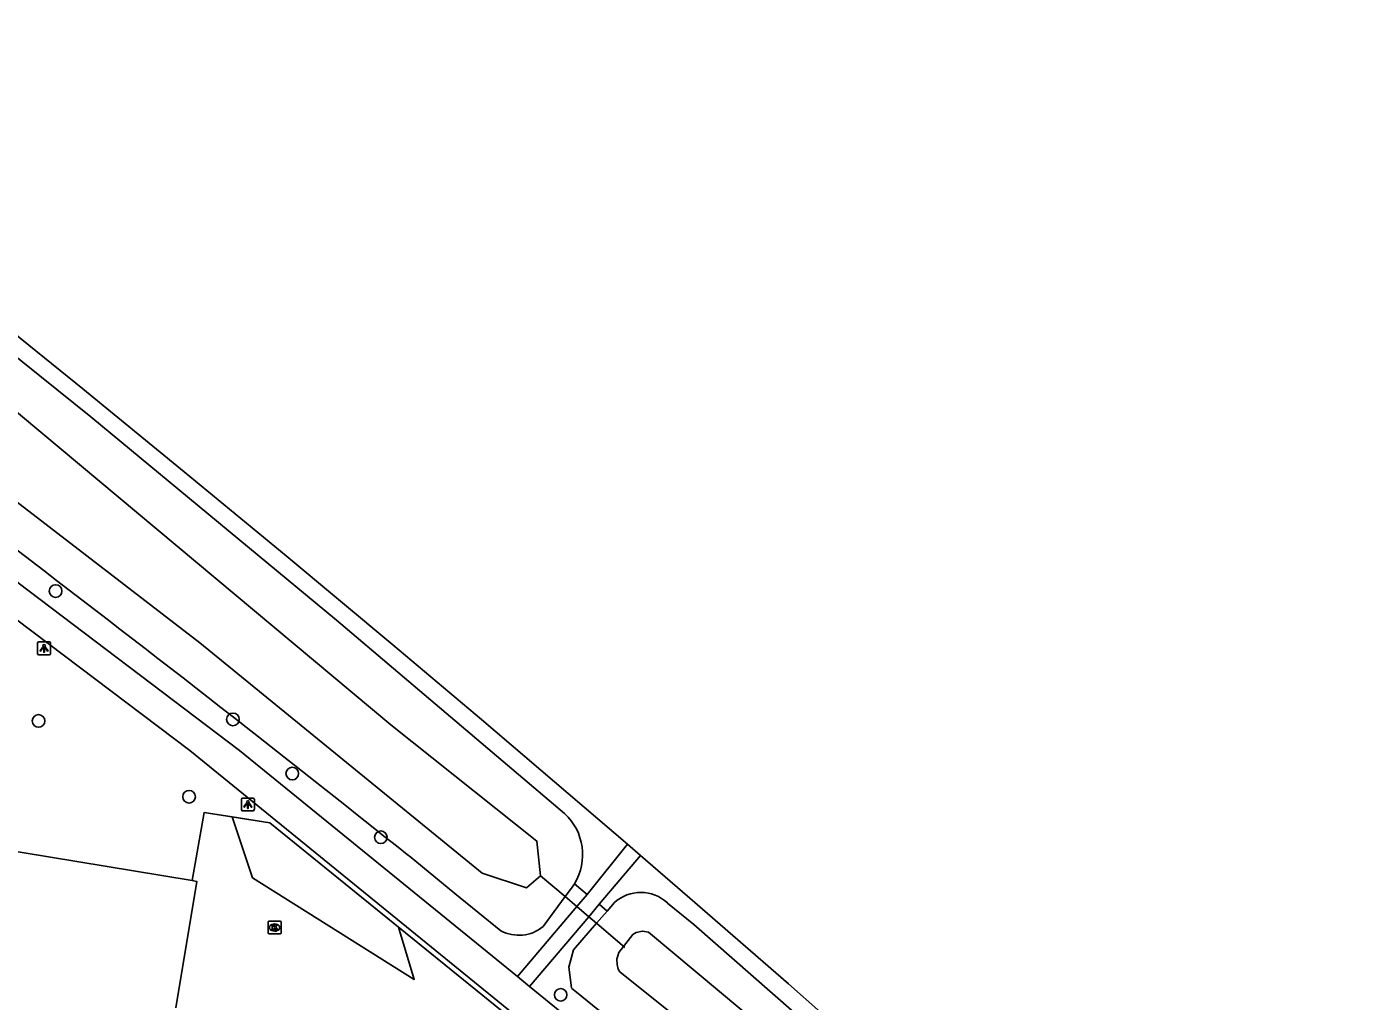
# Model space of a CAD drawing. Extents: x 163686 to 164493, y 382719 to 383870.
# Drawn here: x 164374.5 to 164477.8, y 383480.6 to 383556.1 of the extents above; entities that cross this region are included whole.
import ezdxf

# ---------------------------------------------------------------- set-up
doc = ezdxf.new("R2010")
doc.units = 0
for name, color, linetype in [('IMGEO_Boom', 7, 'Continuous'), ('IMGEO_Duiker', 7, 'Continuous'), ('IMGEO_Geluidsscherm', 7, 'Continuous'), ('IMGEO_Groenvoorziening', 7, 'Continuous'), ('IMGEO_Hek', 7, 'Continuous'), ('IMGEO_Kolk', 7, 'Continuous'), ('IMGEO_Lichtpunt', 7, 'Continuous'), ('IMGEO_Pand', 7, 'Continuous'), ('IMGEO_Parkeervlak_open', 7, 'Continuous'), ('IMGEO_Rijbaan_lokaal_open', 7, 'Continuous'), ('IMGEO_Spoorbaan_halfverhard', 7, 'Continuous'), ('IMGEO_Voetpad_halfverhard', 7, 'Continuous'), ('IMGEO_Waterloop', 7, 'Continuous')]:
    doc.layers.add(name, color=color, linetype=linetype)

msp = doc.modelspace()

# ---------------------------------------------------------------- linework, layer by layer
at = {"layer": 'IMGEO_Boom'}
for centre in [(164376.76, 383512.37), (164375.44, 383502.3), (164390.52, 383502.42), (164395.12, 383498.22), (164387.12, 383496.42), (164401.99, 383493.28), (164415.94, 383481.06)]:
    msp.add_circle(centre, 0.489, dxfattribs=at)
at = {"layer": 'IMGEO_Duiker'}
msp.add_lwpolyline([(164414.38, 383490.3), (164416.29, 383488.68), (164417.2, 383487.9), (164418.12, 383487.12), (164418.72, 383486.61), (164420.91, 383484.74)], dxfattribs=at)
at = {"layer": 'IMGEO_Geluidsscherm'}
msp.add_lwpolyline([(164367.36, 383537.33), (164378.88, 383528.04), (164386.73, 383521.61), (164394.65, 383515.09), (164402.92, 383508.19), (164409.81, 383502.4), (164421.12, 383492.75), (164422.14, 383491.86), (164426.35, 383488.23), (164433.6, 383481.91), (164441.13, 383475.24), (164448.4, 383468.55), (164456.13, 383461.45), (164461.43, 383456.79), (164463.23, 383455.29), (164467.12, 383451.86), (164471.94, 383447.47), (164473.82, 383445.77)], dxfattribs=at)
at = {"layer": 'IMGEO_Groenvoorziening'}
for points in [[(164340.5, 383550.03), (164340.88, 383550.44), (164342.13, 383551.82), (164344.67, 383552.15), (164346.38, 383551.72), (164348.59, 383550.5), (164362.21, 383539.76), (164379.49, 383525.89), (164398.54, 383510.11), (164416.24, 383495.12)], [(164404.18, 383491.83), (164407.74, 383488.93), (164411.31, 383486.03)], [(164414.57, 383486.36), (164416.29, 383488.68), (164416.85, 383489.44), (164417.01, 383489.68)], [(164417.01, 383489.68), (164418, 383488.85)], [(164418.93, 383488.08), (164419.55, 383487.56)], [(164420.11, 383488.21), (164419.55, 383487.56)], [(164466.8, 383450.4), (164464.55, 383452.25), (164464.54, 383452.26), (164462.44, 383454.16), (164462.25, 383454.35), (164462.12, 383454.47), (164461.98, 383454.58), (164461.59, 383454.94), (164443.09, 383471.76), (164426.27, 383486.52), (164424.23, 383488.18)], [(164419.55, 383487.56), (164418.72, 383486.61), (164416.94, 383484.54), (164416.58, 383483.2), (164416.77, 383481.59)]]:
    msp.add_lwpolyline(points, dxfattribs=at)
for centre, radius, start, end in [((163335.45, 382153.2), 1712.92, 51.39726, 52.72349), ((164413.29, 383491.93), 4.35, 328.8223, 47.1636), ((164422.15, 383485.95), 3.05, 47.0968, 132.096), ((164412.69, 383488.64), 2.96, 242.139, 309.4143), ((166747.25, 386348.64), 3694.74, 230.89421, 231.41413)]:
    msp.add_arc(centre, radius, start, end, dxfattribs=at)
at = {"layer": 'IMGEO_Hek'}
msp.add_lwpolyline([(164387.35, 383489.92), (164388.28, 383495.19), (164393.37, 383494.4), (164412.35, 383479.03)], dxfattribs=at)
at = {"layer": 'IMGEO_Kolk'}
for p, q in [((164393.25, 383485.85), (164393.25, 383486.71)), ((164393.33, 383486.78), (164394.18, 383486.78)), ((164394.25, 383486.71), (164394.25, 383485.85)), ((164394.18, 383485.78), (164393.33, 383485.78)), ((164393.74, 383486.56), (164393.77, 383486.56)), ((164393.76, 383486), (164393.74, 383486))]:
    msp.add_line(p, q, dxfattribs=at)
for points in [[(164393.25, 383485.85), (164393.25, 383486.71)], [(164393.33, 383486.78), (164394.18, 383486.78)], [(164394.25, 383486.71), (164394.25, 383485.85)], [(164394.18, 383485.78), (164393.33, 383485.78)], [(164393.57, 383486.48), (164393.7, 383486.48), (164393.7, 383486.33), (164393.83, 383486.48), (164393.99, 383486.48), (164393.84, 383486.33), (164394, 383486.08), (164393.84, 383486.08), (164393.76, 383486.24), (164393.7, 383486.18), (164393.7, 383486.08), (164393.57, 383486.08), (164393.57, 383486.48)]]:
    msp.add_lwpolyline(points, dxfattribs=at)
for centre, start, end in [((164393.33, 383486.7), 91.552, 178.448), ((164393.33, 383486.7), 91.552, 178.448), ((164394.18, 383486.7), 1.552, 88.448), ((164394.18, 383486.7), 1.552, 88.448), ((164393.33, 383485.86), 181.552, 268.448), ((164393.33, 383485.86), 181.552, 268.448), ((164394.18, 383485.86), 271.552, 358.448), ((164394.18, 383485.86), 271.552, 358.448)]:
    msp.add_arc(centre, 0.0765, start, end, dxfattribs=at)
for centre, major_axis, ratio, start_param, end_param in [((164393.74, 383486.28), (-0.387, 0.002), 0.722429, 4.712389, 7.853982), ((164393.76, 383486.28), (-0.39, 0.002), 0.717154, 1.570796, 4.712389)]:
    msp.add_ellipse(centre, major_axis=major_axis, ratio=ratio, start_param=start_param, end_param=end_param, dxfattribs=at)
at = {"layer": 'IMGEO_Lichtpunt'}
for p, q in [((164375.37, 383508.33), (164375.37, 383507.52)), ((164375.37, 383508.33), (164375.37, 383507.52)), ((164376.27, 383508.42), (164375.46, 383508.42)), ((164376.27, 383508.42), (164375.46, 383508.42)), ((164376.37, 383507.52), (164376.37, 383508.33)), ((164376.37, 383507.52), (164376.37, 383508.33)), ((164375.46, 383507.42), (164376.27, 383507.42)), ((164375.46, 383507.42), (164376.27, 383507.42)), ((164391.18, 383496.22), (164391.18, 383495.42)), ((164391.18, 383496.22), (164391.18, 383495.42)), ((164392.08, 383496.32), (164391.27, 383496.32)), ((164392.08, 383496.32), (164391.27, 383496.32)), ((164392.18, 383495.42), (164392.18, 383496.22)), ((164392.18, 383495.42), (164392.18, 383496.22)), ((164391.27, 383495.32), (164392.08, 383495.32)), ((164391.27, 383495.32), (164392.08, 383495.32))]:
    msp.add_line(p, q, dxfattribs=at)
for points in [[(164375.74, 383507.99), (164375.78, 383507.96), (164375.59, 383507.7), (164375.56, 383507.73), (164375.74, 383507.99)], [(164375.84, 383507.94), (164375.89, 383507.94), (164375.89, 383507.62), (164375.84, 383507.62), (164375.84, 383507.94)], [(164375.95, 383507.96), (164375.99, 383507.99), (164376.18, 383507.73), (164376.14, 383507.7), (164375.95, 383507.96)], [(164391.55, 383495.89), (164391.59, 383495.86), (164391.4, 383495.6), (164391.37, 383495.63), (164391.55, 383495.89)], [(164391.65, 383495.84), (164391.7, 383495.84), (164391.7, 383495.52), (164391.65, 383495.52), (164391.65, 383495.84)], [(164391.76, 383495.86), (164391.8, 383495.89), (164391.99, 383495.62), (164391.95, 383495.6), (164391.76, 383495.86)]]:
    msp.add_lwpolyline(points, dxfattribs=at)
for centre in [(164375.87, 383508.12), (164391.68, 383496.02)]:
    msp.add_circle(centre, 0.0994, dxfattribs=at)
for centre, start, end in [((164375.46, 383508.33), 90, 180), ((164375.46, 383508.33), 90, 180), ((164376.27, 383508.33), 0, 90), ((164376.27, 383508.33), 0, 90), ((164375.46, 383507.52), 180, 270), ((164375.46, 383507.52), 180, 270), ((164376.27, 383507.52), 270, 0), ((164376.27, 383507.52), 270, 360), ((164391.27, 383496.22), 90, 180), ((164391.27, 383496.22), 90, 180), ((164392.08, 383496.22), 0, 90), ((164392.08, 383496.22), 0, 90), ((164391.27, 383495.42), 180, 270), ((164391.27, 383495.42), 180, 270), ((164392.08, 383495.42), 270, 0), ((164392.08, 383495.42), 270, 360)]:
    msp.add_arc(centre, 0.0946, start, end, dxfattribs=at)
at = {"layer": 'IMGEO_Pand'}
for points in [[(164352, 383495.74), (164387.35, 383489.92)], [(164386.09, 383480.04), (164387.71, 383489.86), (164387.35, 383489.92)]]:
    msp.add_lwpolyline(points, dxfattribs=at)
at = {"layer": 'IMGEO_Parkeervlak_open'}
msp.add_lwpolyline([(164390.46, 383494.86), (164393.37, 383494.4), (164403.37, 383486.31)], dxfattribs=at)
at = {"layer": 'IMGEO_Rijbaan_lokaal_open'}
for points in [[(164387.35, 383489.92), (164388.28, 383495.19), (164390.46, 383494.86)], [(164390.46, 383494.86), (164392.03, 383490.12), (164404.58, 383482.26), (164403.37, 383486.31)], [(164403.37, 383486.31), (164412.35, 383479.03)]]:
    msp.add_lwpolyline(points, dxfattribs=at)
at = {"layer": 'IMGEO_Spoorbaan_halfverhard'}
for points in [[(164343.5, 383556.14), (164344.39, 383555.45), (164351.43, 383549.93), (164354.85, 383546.93), (164356.04, 383546.04), (164361.11, 383542.11), (164367.36, 383537.33), (164378.88, 383528.04), (164386.73, 383521.61), (164394.65, 383515.09), (164402.92, 383508.19), (164409.81, 383502.4), (164421.12, 383492.75)], [(164421.12, 383492.75), (164422.14, 383491.86)], [(164422.14, 383491.86), (164426.35, 383488.23), (164433.6, 383481.91), (164441.13, 383475.24), (164448.4, 383468.55), (164456.13, 383461.45), (164461.43, 383456.79), (164463.23, 383455.29), (164467.12, 383451.86), (164471.94, 383447.47), (164473.82, 383445.77), (164474.14, 383445.47), (164476.03, 383443.75), (164477.24, 383441.56), (164477.27, 383441.5), (164477.75, 383441.33), (164477.81, 383441.31)]]:
    msp.add_lwpolyline(points, dxfattribs=at)
at = {"layer": 'IMGEO_Voetpad_halfverhard'}
for points in [[(164412.58, 383482.49), (164391.04, 383500), (164356.67, 383526.01), (164334.49, 383542.8), (164333.58, 383543.48)], [(164356.75, 383522.94), (164357.77, 383522.18), (164387.17, 383500), (164412.6, 383479.33)], [(164421.12, 383492.75), (164418, 383488.85)], [(164418.93, 383488.08), (164422.14, 383491.86)], [(164418, 383488.85), (164417.2, 383487.9), (164412.58, 383482.49)], [(164413.53, 383481.71), (164418.12, 383487.12), (164418.93, 383488.08)], [(164413.53, 383481.71), (164412.58, 383482.49)], [(164470.24, 383435.76), (164469.66, 383436.16), (164442.71, 383457.99), (164413.53, 383481.71)]]:
    msp.add_lwpolyline(points, dxfattribs=at)
at = {"layer": 'IMGEO_Waterloop'}
for points in [[(164344.7, 383549.13), (164348.8, 383546.56), (164368.02, 383531.02), (164402.76, 383501.99), (164414.1, 383492.98), (164414.38, 383490.3), (164413.3, 383489.36), (164409.84, 383490.49), (164387.96, 383508.35), (164358.37, 383531.11), (164343.58, 383541.57), (164340.84, 383545.51), (164341.97, 383548.41), (164344.7, 383549.13)], [(164460.68, 383454.23), (164458.54, 383451.86), (164458.13, 383452.26), (164458.36, 383452.52), (164458.22, 383452.65), (164457.45, 383451.86), (164456.83, 383452.43), (164457.59, 383453.2), (164420.53, 383482.85), (164420.41, 383483.04), (164420.31, 383483.42), (164420.29, 383483.82), (164420.46, 383484.33), (164421.53, 383485.73), (164421.8, 383485.9), (164422.29, 383486), (164422.75, 383485.92), (164460.68, 383454.23)]]:
    msp.add_lwpolyline(points, dxfattribs=at)

doc.saveas('drawing.dxf')
